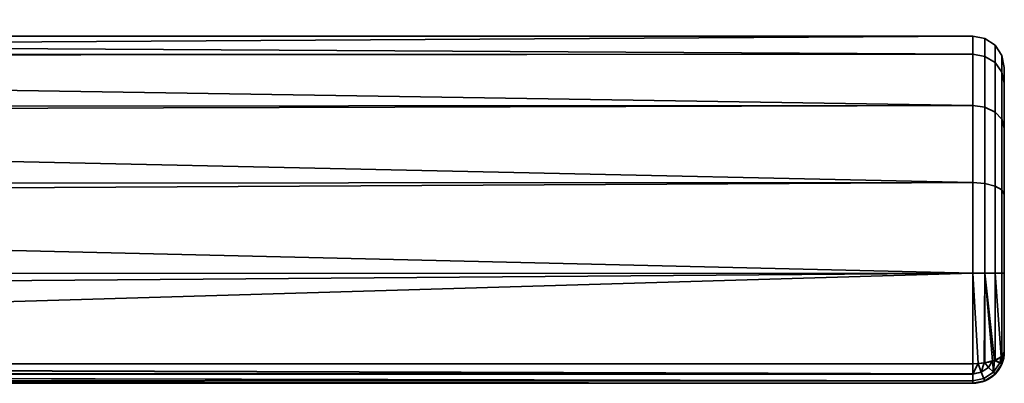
# Model space of a CAD drawing. Header units: millimetres. Extents: x -603 to 3703, y -121 to 193.
# Tile 911 of 1056: x 2709 to 2771, y -121 to -98. Entities that reach past the tile are written whole.
import ezdxf

# ---------------------------------------------------------------- set-up
doc = ezdxf.new("R2010")
doc.units = ezdxf.units.MM
doc.layers.add('151', color=7, linetype='Continuous', true_color=0xffffff)

# ---------------------------------------------------------------- blocks, each defined once
blk = doc.blocks.new('UG_SURFACE_120')
at = {"layer": '151', "color": 35, "linetype": 'Continuous', "lineweight": 35}
for points in [[(2769, -100.144, 1083.254), (2571, -100.218, 1083.27), (2571, -99, 1089)], [(2769, -99, 1089), (2571, -99, 1089), (2571, -100.218, 1094.73)], [(2571, -100.218, 1094.73), (2769, -100.144, 1094.746), (2769, -99, 1089)], [(2571, -99, 1089), (2769, -99, 1089), (2769, -100.144, 1083.254)], [(2769.765, -100.285, 1094.688), (2769.765, -99.152, 1089), (2769, -99, 1089), (2769, -100.144, 1094.746)], [(2769.765, -99.152, 1089), (2769.765, -100.285, 1083.312), (2769, -100.144, 1083.254), (2769, -99, 1089)], [(2770.414, -100.685, 1094.522), (2770.414, -99.586, 1089), (2769.765, -99.152, 1089), (2769.765, -100.285, 1094.688)], [(2770.414, -99.586, 1089), (2770.414, -100.685, 1083.478), (2769.765, -100.285, 1083.312), (2769.765, -99.152, 1089)], [(2770.848, -101.285, 1094.273), (2770.848, -100.235, 1089), (2770.414, -99.586, 1089), (2770.414, -100.685, 1094.522)], [(2770.848, -100.235, 1089), (2770.848, -101.285, 1083.727), (2770.414, -100.685, 1083.478), (2770.414, -99.586, 1089)], [(2571, -100.297, 1082.899), (2769, -100.144, 1083.254), (2769, -103.402, 1078.385)], [(2769, -100.144, 1094.746), (2571, -100.218, 1094.73), (2571, -100.297, 1095.101)], [(2571, -100.297, 1095.101), (2769, -103.402, 1099.615), (2769, -100.144, 1094.746)], [(2571, -100.297, 1082.899), (2571, -100.218, 1083.27), (2769, -100.144, 1083.254)], [(2769, -103.402, 1078.385), (2571, -103.516, 1078.467), (2571, -100.297, 1082.899)], [(2571, -100.297, 1095.101), (2571, -103.516, 1099.532), (2769, -103.402, 1099.615)], [(2769.765, -103.51, 1099.508), (2769.765, -100.285, 1094.688), (2769, -100.144, 1094.746), (2769, -103.402, 1099.615)], [(2769.765, -100.285, 1083.312), (2769.765, -103.51, 1078.492), (2769, -103.402, 1078.385), (2769, -100.144, 1083.254)], [(2770.414, -103.816, 1099.201), (2770.414, -100.685, 1094.522), (2769.765, -100.285, 1094.688), (2769.765, -103.51, 1099.508)], [(2770.414, -100.685, 1083.478), (2770.414, -103.816, 1078.799), (2769.765, -103.51, 1078.492), (2769.765, -100.285, 1083.312)], [(2771, -101.992, 1093.98), (2771, -101, 1089), (2770.848, -100.235, 1089), (2770.848, -101.285, 1094.273)], [(2771, -101, 1089), (2771, -101.992, 1084.02), (2770.848, -101.285, 1083.727), (2770.848, -100.235, 1089)], [(2770.848, -104.275, 1098.742), (2770.848, -101.285, 1094.273), (2770.414, -100.685, 1094.522), (2770.414, -103.816, 1099.201)], [(2770.848, -101.285, 1083.727), (2770.848, -104.275, 1079.258), (2770.414, -103.816, 1078.799), (2770.414, -100.685, 1083.478)], [(2771, -104.815, 1098.2), (2771, -104.815, 1079.8), (2771, -101.992, 1084.02), (2771, -101, 1089)], [(2771, -101, 1089), (2771, -101.992, 1093.98), (2771, -104.815, 1098.2)], [(2771, -104.815, 1098.2), (2771, -101.992, 1093.98), (2770.848, -101.285, 1094.273), (2770.848, -104.275, 1098.742)], [(2771, -101.992, 1084.02), (2771, -104.815, 1079.8), (2770.848, -104.275, 1079.258), (2770.848, -101.285, 1083.727)], [(2571, -103.963, 1077.853), (2769, -103.402, 1078.385), (2769, -108.277, 1075.135)], [(2769, -103.402, 1099.615), (2571, -103.516, 1099.532), (2571, -103.963, 1100.147)], [(2571, -103.963, 1100.147), (2769, -108.277, 1102.865), (2769, -103.402, 1099.615)], [(2571, -103.963, 1077.853), (2571, -103.516, 1078.467), (2769, -103.402, 1078.385)], [(2769.765, -108.335, 1102.725), (2769.765, -103.51, 1099.508), (2769, -103.402, 1099.615), (2769, -108.277, 1102.865)], [(2769.765, -103.51, 1078.492), (2769.765, -108.335, 1075.275), (2769, -108.277, 1075.135), (2769, -103.402, 1078.385)], [(2770.414, -108.501, 1102.324), (2770.414, -103.816, 1099.201), (2769.765, -103.51, 1099.508), (2769.765, -108.335, 1102.725)], [(2770.414, -103.816, 1078.799), (2770.414, -108.501, 1075.676), (2769.765, -108.335, 1075.275), (2769.765, -103.51, 1078.492)], [(2769, -108.277, 1075.135), (2571, -108.376, 1075.305), (2571, -103.963, 1077.853)], [(2571, -103.963, 1100.147), (2571, -108.376, 1102.695), (2769, -108.277, 1102.865)], [(2770.848, -108.748, 1101.724), (2770.848, -104.275, 1098.742), (2770.414, -103.816, 1099.201), (2770.414, -108.501, 1102.324)], [(2770.848, -104.275, 1079.258), (2770.848, -108.748, 1076.276), (2770.414, -108.501, 1075.676), (2770.414, -103.816, 1078.799)], [(2771, -109.04, 1101.017), (2771, -104.815, 1098.2), (2770.848, -104.275, 1098.742), (2770.848, -108.748, 1101.724)], [(2771, -104.815, 1079.8), (2771, -109.04, 1076.983), (2770.848, -108.748, 1076.276), (2770.848, -104.275, 1079.258)], [(2771, -104.815, 1098.2), (2771, -109.04, 1076.983), (2771, -104.815, 1079.8)], [(2771, -104.815, 1098.2), (2771, -109.04, 1101.017), (2771, -109.04, 1076.983)], [(2571, -109.365, 1074.734), (2769, -108.277, 1075.135), (2769, -114.025, 1074)], [(2769, -114.025, 1104), (2769, -108.277, 1102.865), (2571, -109.365, 1103.266)], [(2769, -108.277, 1102.865), (2571, -108.376, 1102.695), (2571, -109.365, 1103.266)], [(2571, -109.365, 1074.734), (2571, -108.376, 1075.305), (2769, -108.277, 1075.135)], [(2769.765, -114.025, 1103.848), (2769.765, -108.335, 1102.725), (2769, -108.277, 1102.865), (2769, -114.025, 1104)], [(2769.765, -108.335, 1075.275), (2769.765, -114.025, 1074.152), (2769, -114.025, 1074), (2769, -108.277, 1075.135)], [(2770.414, -114.024, 1103.414), (2770.414, -108.501, 1102.324), (2769.765, -108.335, 1102.725), (2769.765, -114.025, 1103.848)], [(2770.414, -108.501, 1075.676), (2770.414, -114.024, 1074.586), (2769.765, -114.025, 1074.152), (2769.765, -108.335, 1075.275)], [(2770.848, -114.023, 1102.765), (2770.848, -108.748, 1101.724), (2770.414, -108.501, 1102.324), (2770.414, -114.024, 1103.414)], [(2770.848, -108.748, 1076.276), (2770.848, -114.023, 1075.235), (2770.414, -114.024, 1074.586), (2770.414, -108.501, 1075.676)], [(2771, -114.022, 1102), (2771, -109.04, 1101.017), (2770.848, -108.748, 1101.724), (2770.848, -114.023, 1102.765)], [(2771, -109.04, 1076.983), (2771, -114.022, 1076), (2770.848, -114.023, 1075.235), (2770.848, -108.748, 1076.276)], [(2771, -109.04, 1101.017), (2771, -119, 1077), (2771, -114.022, 1076), (2771, -109.04, 1076.983)], [(2771, -109.04, 1101.017), (2771, -114.022, 1102), (2771, -119, 1101), (2771, -119, 1077)], [(2769, -114.025, 1074), (2571, -114.051, 1074.242), (2571, -109.365, 1074.734)], [(2571, -109.365, 1103.266), (2571, -114.051, 1103.758), (2769, -114.025, 1104)], [(2769, -114.025, 1104), (2571, -115.568, 1103.918), (2574.353, -119.769, 1102.846)], [(2769, -114.025, 1104), (2571, -114.051, 1103.758), (2571, -115.568, 1103.918)], [(2574.353, -119.769, 1075.154), (2571, -115.568, 1074.082), (2769, -114.025, 1074)], [(2571, -115.568, 1074.082), (2571, -114.051, 1074.242), (2769, -114.025, 1074)], [(2769, -114.025, 1074), (2769, -119.769, 1075.154), (2574.353, -119.769, 1075.154)], [(2574.353, -119.769, 1102.846), (2769, -119.769, 1102.846), (2769, -114.025, 1104)], [(2769, -114.025, 1074), (2769.765, -114.025, 1074.152), (2769.733, -119.713, 1075.289), (2769.341, -119.743, 1075.216)], [(2769.765, -114.025, 1103.848), (2769, -114.025, 1104), (2769.341, -119.743, 1102.784), (2769.733, -119.713, 1102.711)], [(2769, -114.025, 1104), (2769, -119.769, 1102.846), (2769.341, -119.743, 1102.784)], [(2769.341, -119.743, 1075.216), (2769, -119.769, 1075.154), (2769, -114.025, 1074)], [(2769.765, -114.025, 1074.152), (2769.765, -119.711, 1075.294), (2769.733, -119.713, 1075.289)], [(2769.733, -119.713, 1102.711), (2769.765, -119.711, 1102.706), (2769.765, -114.025, 1103.848)], [(2769.765, -114.025, 1074.152), (2770.414, -114.024, 1074.586), (2770.414, -119.544, 1075.695), (2770.381, -119.552, 1075.674)], [(2770.381, -119.552, 1102.326), (2770.414, -119.544, 1102.305), (2770.414, -114.024, 1103.414), (2769.765, -114.025, 1103.848)], [(2769.765, -114.025, 1074.152), (2770.381, -119.552, 1075.674), (2770.245, -119.587, 1075.59)], [(2769.765, -114.025, 1103.848), (2769.765, -119.711, 1102.706), (2770.245, -119.587, 1102.41)], [(2770.245, -119.587, 1102.41), (2770.381, -119.552, 1102.326), (2769.765, -114.025, 1103.848)], [(2770.245, -119.587, 1075.59), (2769.765, -119.711, 1075.294), (2769.765, -114.025, 1074.152)], [(2770.414, -114.024, 1074.586), (2770.848, -114.023, 1075.235), (2770.848, -119.294, 1076.293), (2770.806, -119.318, 1076.236)], [(2770.806, -119.318, 1101.764), (2770.848, -119.294, 1101.707), (2770.848, -114.023, 1102.765), (2770.414, -114.024, 1103.414)], [(2770.414, -114.024, 1103.414), (2770.414, -119.544, 1102.305), (2770.806, -119.318, 1101.764)], [(2770.806, -119.318, 1076.236), (2770.414, -119.544, 1075.695), (2770.414, -114.024, 1074.586)], [(2771, -119, 1101), (2771, -114.022, 1102), (2770.848, -114.023, 1102.765), (2770.848, -119.294, 1101.707)], [(2771, -114.022, 1076), (2771, -119, 1077), (2770.848, -119.294, 1076.293), (2770.848, -114.023, 1075.235)], [(2770.853, -119.752, 1101), (2771, -119, 1101), (2770.848, -119.294, 1101.707)], [(2770.848, -119.294, 1076.293), (2771, -119, 1077), (2770.853, -119.752, 1077)], [(2770.853, -119.752, 1077), (2771, -119, 1077), (2771, -119, 1101), (2770.853, -119.752, 1101)], [(2769, -120.415, 1102.411), (2574.35, -119.783, 1102.84), (2574.223, -120.355, 1102.471)], [(2574.223, -120.356, 1075.53), (2574.35, -119.783, 1075.16), (2769, -120.41, 1075.581)], [(2574.353, -119.769, 1102.846), (2574.35, -119.783, 1102.84), (2769, -120.415, 1102.411)], [(2769, -120.41, 1075.581), (2574.35, -119.783, 1075.16), (2574.353, -119.769, 1075.154)], [(2769, -120.415, 1102.411), (2769, -120.41, 1102.419), (2574.353, -119.769, 1102.846)], [(2769, -120.41, 1102.419), (2769, -119.769, 1102.846), (2574.353, -119.769, 1102.846)], [(2574.353, -119.769, 1075.154), (2769, -119.769, 1075.154), (2769, -120.41, 1075.581)], [(2769, -120.41, 1102.419), (2769.542, -120.301, 1102.419), (2769.341, -119.743, 1102.784)], [(2769.341, -119.743, 1102.784), (2769, -119.769, 1102.846), (2769, -120.41, 1102.419)], [(2769, -120.41, 1075.581), (2769, -119.769, 1075.154), (2769.341, -119.743, 1075.216)], [(2769.341, -119.743, 1075.216), (2769.542, -120.301, 1075.581), (2769, -120.41, 1075.581)], [(2769.733, -119.713, 1102.711), (2769.341, -119.743, 1102.784), (2769.542, -120.301, 1102.419)], [(2769.542, -120.301, 1075.581), (2769.341, -119.743, 1075.216), (2769.733, -119.713, 1075.289)], [(2769.542, -120.301, 1102.419), (2770.001, -119.992, 1102.419), (2769.733, -119.713, 1102.711)], [(2769.733, -119.713, 1075.289), (2770.001, -119.992, 1075.581), (2769.542, -120.301, 1075.581)], [(2769.765, -119.711, 1102.706), (2769.733, -119.713, 1102.711), (2770.001, -119.992, 1102.419)], [(2770.001, -119.992, 1075.581), (2769.733, -119.713, 1075.289), (2769.765, -119.711, 1075.294)], [(2770.001, -119.992, 1102.419), (2770.245, -119.587, 1102.41), (2769.765, -119.711, 1102.706)], [(2769.765, -119.711, 1075.294), (2770.245, -119.587, 1075.59), (2770.001, -119.992, 1075.581)], [(2770.245, -119.587, 1102.41), (2770.001, -119.992, 1102.419), (2770.312, -120.299, 1101.768)], [(2770.312, -120.299, 1076.232), (2770.001, -119.992, 1075.581), (2770.245, -119.587, 1075.59)], [(2770.312, -120.299, 1101.768), (2770.381, -119.552, 1102.326), (2770.245, -119.587, 1102.41)], [(2770.245, -119.587, 1075.59), (2770.381, -119.552, 1075.674), (2770.312, -120.299, 1076.232)], [(2770.312, -120.299, 1101.768), (2770.711, -119.695, 1101.768), (2770.381, -119.552, 1102.326)], [(2770.381, -119.552, 1075.674), (2770.711, -119.695, 1076.232), (2770.312, -120.299, 1076.232)], [(2770.711, -119.695, 1101.768), (2770.312, -120.299, 1101.768), (2770.421, -120.408, 1101), (2770.845, -119.764, 1101)], [(2770.845, -119.764, 1077), (2770.421, -120.408, 1077), (2770.312, -120.299, 1076.232), (2770.711, -119.695, 1076.232)], [(2770.414, -119.544, 1102.305), (2770.381, -119.552, 1102.326), (2770.711, -119.695, 1101.768)], [(2770.711, -119.695, 1076.232), (2770.381, -119.552, 1075.674), (2770.414, -119.544, 1075.695)], [(2770.711, -119.695, 1101.768), (2770.806, -119.318, 1101.764), (2770.414, -119.544, 1102.305)], [(2770.414, -119.544, 1075.695), (2770.806, -119.318, 1076.236), (2770.711, -119.695, 1076.232)], [(2770.421, -120.408, 1077), (2770.845, -119.764, 1077), (2770.845, -119.764, 1101), (2770.421, -120.408, 1101)], [(2770.711, -119.695, 1101.768), (2770.853, -119.752, 1101), (2770.848, -119.294, 1101.707)], [(2770.848, -119.294, 1101.707), (2770.806, -119.318, 1101.764), (2770.711, -119.695, 1101.768)], [(2770.711, -119.695, 1076.232), (2770.806, -119.318, 1076.236), (2770.848, -119.294, 1076.293)], [(2770.848, -119.294, 1076.293), (2770.853, -119.752, 1077), (2770.711, -119.695, 1076.232)], [(2770.845, -119.764, 1101), (2770.853, -119.752, 1101), (2770.711, -119.695, 1101.768)], [(2770.711, -119.695, 1076.232), (2770.853, -119.752, 1077), (2770.845, -119.764, 1077)], [(2770.853, -119.752, 1101), (2770.845, -119.764, 1101), (2770.845, -119.764, 1077), (2770.853, -119.752, 1077)], [(2769, -120.846, 1076.232), (2574.11, -120.773, 1076.074), (2574.206, -120.42, 1075.613)], [(2769, -120.847, 1101.764), (2574.206, -120.419, 1102.387), (2574.111, -120.771, 1101.929)], [(2574.209, -120.406, 1102.404), (2574.206, -120.419, 1102.387), (2769, -120.847, 1101.764)], [(2574.206, -120.42, 1075.613), (2574.209, -120.406, 1075.595), (2769, -120.415, 1075.589)], [(2574.206, -120.42, 1075.613), (2769, -120.415, 1075.589), (2769, -120.846, 1076.232)], [(2574.223, -120.355, 1102.471), (2574.209, -120.406, 1102.404), (2769, -120.415, 1102.411)], [(2769, -120.41, 1075.581), (2574.209, -120.406, 1075.595), (2574.223, -120.356, 1075.53)], [(2769, -120.847, 1101.764), (2769, -120.846, 1101.768), (2574.209, -120.406, 1102.404)], [(2769, -120.846, 1101.768), (2769, -120.415, 1102.411), (2574.209, -120.406, 1102.404)], [(2769, -120.41, 1075.581), (2769, -120.415, 1075.589), (2574.209, -120.406, 1075.595)], [(2769.542, -120.301, 1102.419), (2769, -120.41, 1102.419), (2769, -120.415, 1102.411)], [(2769, -120.415, 1102.411), (2769, -120.846, 1101.768), (2769.711, -120.704, 1101.768), (2769.542, -120.301, 1102.419)], [(2769.542, -120.301, 1075.581), (2769.711, -120.704, 1076.232), (2769, -120.846, 1076.232), (2769, -120.415, 1075.589)], [(2769, -120.415, 1075.589), (2769, -120.41, 1075.581), (2769.542, -120.301, 1075.581)], [(2770.001, -119.992, 1102.419), (2769.542, -120.301, 1102.419), (2769.711, -120.704, 1101.768), (2770.312, -120.299, 1101.768)], [(2770.312, -120.299, 1076.232), (2769.711, -120.704, 1076.232), (2769.542, -120.301, 1075.581), (2770.001, -119.992, 1075.581)], [(2770.312, -120.299, 1101.768), (2769.711, -120.704, 1101.768), (2769.77, -120.846, 1101), (2770.413, -120.413, 1101)], [(2770.413, -120.413, 1077), (2769.77, -120.846, 1077), (2769.711, -120.704, 1076.232), (2770.312, -120.299, 1076.232)], [(2769.77, -120.846, 1077), (2770.413, -120.413, 1077), (2770.413, -120.413, 1101), (2769.77, -120.846, 1101)], [(2770.413, -120.413, 1101), (2770.421, -120.408, 1101), (2770.312, -120.299, 1101.768)], [(2770.312, -120.299, 1076.232), (2770.421, -120.408, 1077), (2770.413, -120.413, 1077)], [(2770.421, -120.408, 1101), (2770.413, -120.413, 1101), (2770.413, -120.413, 1077), (2770.421, -120.408, 1077)], [(2769, -121, 1101), (2574.002, -121, 1101), (2574, -121, 1100.949)], [(2574, -121, 1100.949), (2574, -121, 1077.051), (2769, -121, 1077), (2769, -121, 1101)], [(2574, -121, 1077.051), (2574.002, -121, 1077), (2769, -121, 1077)], [(2574.026, -120.98, 1101.28), (2574.002, -121, 1101), (2769, -121, 1101)], [(2769, -121, 1077), (2574.002, -121, 1077), (2574.026, -120.981, 1076.724)], [(2769, -121, 1101), (2574.083, -120.838, 1101.72), (2574.026, -120.98, 1101.28)], [(2769, -121, 1077), (2574.026, -120.981, 1076.724), (2574.083, -120.839, 1076.279)], [(2574.088, -120.827, 1101.757), (2574.083, -120.838, 1101.72), (2769, -121, 1101)], [(2574.083, -120.839, 1076.279), (2574.088, -120.827, 1076.243), (2769, -120.847, 1076.236)], [(2574.083, -120.839, 1076.279), (2769, -120.847, 1076.236), (2769, -121, 1077)], [(2574.111, -120.771, 1101.929), (2574.088, -120.827, 1101.757), (2769, -120.847, 1101.764)], [(2769, -120.846, 1076.232), (2574.088, -120.827, 1076.243), (2574.11, -120.773, 1076.074)], [(2769, -121, 1101), (2769, -120.847, 1101.764), (2574.088, -120.827, 1101.757)], [(2769, -120.846, 1076.232), (2769, -120.847, 1076.236), (2574.088, -120.827, 1076.243)], [(2769.711, -120.704, 1101.768), (2769, -120.847, 1101.764), (2769, -121, 1101), (2769.765, -120.847, 1101)], [(2769.711, -120.704, 1101.768), (2769, -120.846, 1101.768), (2769, -120.847, 1101.764)], [(2769.765, -120.847, 1077), (2769, -121, 1077), (2769, -120.847, 1076.236), (2769.711, -120.704, 1076.232)], [(2769, -120.847, 1076.236), (2769, -120.846, 1076.232), (2769.711, -120.704, 1076.232)], [(2769.765, -120.847, 1077), (2769.765, -120.847, 1101), (2769, -121, 1101), (2769, -121, 1077)], [(2769.765, -120.847, 1101), (2769.77, -120.846, 1101), (2769.711, -120.704, 1101.768)], [(2769.711, -120.704, 1076.232), (2769.77, -120.846, 1077), (2769.765, -120.847, 1077)], [(2769.77, -120.846, 1101), (2769.765, -120.847, 1101), (2769.765, -120.847, 1077), (2769.77, -120.846, 1077)]]:
    blk.add_3dface(points, dxfattribs=at)

msp = doc.modelspace()

# ---------------------------------------------------------------- linework, layer by layer
at = {"layer": '151', "color": 35, "linetype": 'Continuous', "lineweight": 35}
for p, q in [((2771, -119, 1101), (2771, -119, 1077)), ((2574.353, -119.769, 1102.846), (2769, -119.769, 1102.846)), ((2769, -119.769, 1075.154), (2574.353, -119.769, 1075.154)), ((2769, -121, 1101), (2574.002, -121, 1101)), ((2574.002, -121, 1077), (2769, -121, 1077)), ((2769, -121, 1077), (2769, -121, 1101))]:
    msp.add_line(p, q, dxfattribs=at)
at = {"layer": '151', "color": 35, "linetype": 'Continuous', "lineweight": 35, "extrusion": (-1, 0, 0)}
msp.add_arc((114, 1089, -2769), 15, 67.38014, 292.61986, dxfattribs=at)
at = {"layer": '151', "color": 35, "linetype": 'Continuous', "lineweight": 35, "extrusion": (1, 0, 0)}
for centre, radius, start, end in [((-114, 1089, 2771), 13, 247.38014, 112.61986), ((-119, 1101, 2769), 2, 112.61986, 180), ((-119, 1077, 2769), 2, 180, 247.38014)]:
    msp.add_arc(centre, radius, start, end, dxfattribs=at)
at = {"layer": '151', "color": 35, "linetype": 'Continuous', "lineweight": 35, "extrusion": (0, -0.923077, -0.384615)}
msp.add_arc((2769, 1062.077, -313.615), 2, 0, 90, dxfattribs=at)
at = {"layer": '151', "color": 35, "linetype": 'Continuous', "lineweight": 35, "extrusion": (0, 0, -1)}
msp.add_arc((-2769, -119, -1077), 2, 180, 270, dxfattribs=at)
at = {"layer": '151', "color": 35, "linetype": 'Continuous', "lineweight": 35}
msp.add_arc((2769, -119, 1101), 2, 270, 0, dxfattribs=at)
at = {"layer": '151', "color": 35, "linetype": 'Continuous', "lineweight": 35, "extrusion": (1.44783e-14, -0.923077, 0.384615)}
msp.add_arc((2769, 948.385, 524.077), 2, 270, 360, dxfattribs=at)

# ---------------------------------------------------------------- block references
at = {"layer": '151', "color": 35, "linetype": 'Continuous', "lineweight": 35}
msp.add_blockref('UG_SURFACE_120', (0, 0), dxfattribs=at)

doc.saveas('drawing.dxf')
